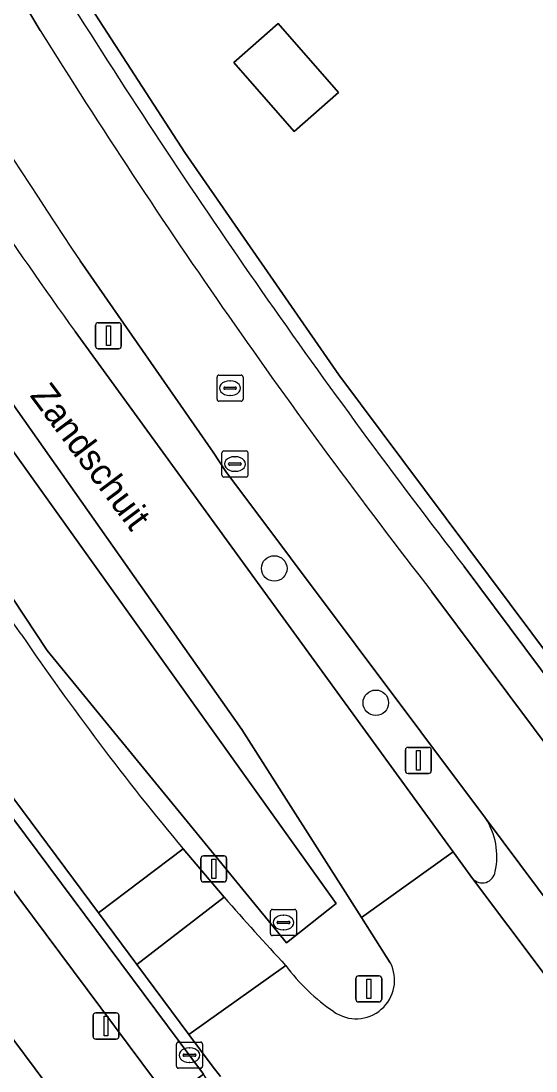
# Model space of a CAD drawing. Extents: x 155887 to 156869, y 383880 to 384678.
# Drawn here: x 156611.54 to 156631.28, y 384573.84 to 384614.08 of the extents above; entities that cross this region are included whole.
import ezdxf

# ---------------------------------------------------------------- set-up
doc = ezdxf.new("R2010")
doc.units = 0
for name, color, linetype in [('IMGEO_Afsluitpaal', 7, 'Continuous'), ('IMGEO_Berm_groen', 7, 'Continuous'), ('IMGEO_Boom', 7, 'Continuous'), ('IMGEO_Erf', 7, 'Continuous'), ('IMGEO_Fietspad_gesloten', 7, 'Continuous'), ('IMGEO_Greppel_droge_sloot', 7, 'Continuous'), ('IMGEO_Groenvoorziening', 7, 'Continuous'), ('IMGEO_Haag', 7, 'Continuous'), ('IMGEO_Kolk', 7, 'Continuous'), ('IMGEO_Lichtmast', 7, 'Continuous'), ('IMGEO_Openbare_ruimte_label', 7, 'Continuous'), ('IMGEO_Pand', 7, 'Continuous'), ('IMGEO_Parkeervlak_open', 7, 'Continuous'), ('IMGEO_Rijbaan_lokaal_gesloten', 7, 'Continuous'), ('IMGEO_Rijbaan_lokaal_open', 7, 'Continuous'), ('IMGEO_Rioolput', 7, 'Continuous'), ('IMGEO_Verkeersbordpaal', 7, 'Continuous'), ('IMGEO_Voetpad_open', 7, 'Continuous')]:
    doc.layers.add(name, color=color, linetype=linetype)

msp = doc.modelspace()

# ---------------------------------------------------------------- linework, layer by layer
at = {"layer": 'IMGEO_Afsluitpaal'}
for p, q in [((156618.434, 384581.188), (156618.434, 384581.988)), ((156618.434, 384581.988), (156618.434, 384581.188)), ((156618.534, 384582.088), (156619.324, 384582.088)), ((156619.324, 384582.088), (156618.534, 384582.088)), ((156619.424, 384581.988), (156619.424, 384581.188)), ((156619.424, 384581.188), (156619.424, 384581.988)), ((156619.324, 384581.088), (156618.534, 384581.088)), ((156618.534, 384581.088), (156619.324, 384581.088))]:
    msp.add_line(p, q, dxfattribs=at)
msp.add_lwpolyline([(156618.854, 384581.963), (156619.004, 384581.963), (156619.004, 384581.213), (156618.854, 384581.213), (156618.854, 384581.963)], dxfattribs=at)
for centre, start, end in [((156618.534, 384581.988), 90, 180), ((156618.534, 384581.988), 90, 180), ((156619.324, 384581.988), 0, 90), ((156619.324, 384581.988), 360, 90), ((156618.534, 384581.188), 180, 270), ((156618.534, 384581.188), 180, 270), ((156619.324, 384581.188), 270, 0), ((156619.324, 384581.188), 270, 0)]:
    msp.add_arc(centre, 0.1, start, end, dxfattribs=at)
at = {"layer": 'IMGEO_Berm_groen'}
for points in [[(156624.588, 384579.73), (156620.002, 384586.926), (156603.307, 384610.64), (156600.675, 384614.379), (156598.714, 384617.164)], [(156617.756, 384582.351), (156619.331, 384580.503)], [(156625.695, 384577.993), (156624.588, 384579.73)]]:
    msp.add_lwpolyline(points, dxfattribs=at)
msp.add_lwpolyline([(156621.719, 384578.758), (156612.547, 384589.951), (156596.33, 384614.51), (156598.321, 384615.681), (156623.618, 384580.256)], close=True, dxfattribs=at)
for centre, radius, start, end in [((156975.891, 384856.859), 451.275, 213.08928, 216.15987), ((156700.178, 384650.964), 107.243, 214.26151, 219.77593), ((156699.818, 384650.648), 106.764, 221.07213, 222.96039), ((156627.75, 384582.352), 7.529, 216.3503, 235.9285), ((156624.384, 384577.319), 1.475, 234.7211, 27.2105)]:
    msp.add_arc(centre, radius, start, end, dxfattribs=at)
at = {"layer": 'IMGEO_Boom'}
for centre in [(156621.248, 384593.101), (156625.14, 384587.953)]:
    msp.add_circle(centre, 0.489, dxfattribs=at)
at = {"layer": 'IMGEO_Erf'}
msp.add_lwpolyline([(156619.519, 384648.37), (156602.963, 384634.097), (156611.626, 384618.964), (156613.964, 384615.014), (156617.819, 384609.047), (156623.729, 384600.52), (156637.685, 384581.829)], dxfattribs=at)
for points in [[(156623.714, 384611.338), (156622.015, 384609.849), (156619.695, 384612.495), (156621.394, 384613.984)], [(156584.737, 384610.658), (156579.537, 384606.233), (156578.846, 384605.645), (156582.545, 384601.387), (156583.23, 384601.982), (156584.145, 384602.777), (156586.159, 384600.46), (156585.243, 384599.665), (156584.558, 384599.07), (156586.148, 384597.24), (156589.689, 384593.163), (156593.23, 384589.086), (156596.772, 384585.009), (156600.313, 384580.933), (156603.854, 384576.857), (156607.395, 384572.78), (156611.089, 384568.528), (156606.815, 384564.813), (156607.368, 384564.177), (156614.619, 384570.526)]]:
    msp.add_lwpolyline(points, close=True, dxfattribs=at)
at = {"layer": 'IMGEO_Fietspad_gesloten'}
for points in [[(156612.279, 384613.723), (156609.9, 384617.688), (156601.343, 384632.7), (156599.487, 384635.958), (156599.487, 384635.959), (156596.79, 384633.611)], [(156613.809, 384604.895), (156618.905, 384597.56), (156619.389, 384596.823), (156629.344, 384583.533), (156640.547, 384568.52), (156664.731, 384536.165), (156671.16, 384527.565), (156673.852, 384529.885), (156670.431, 384534.462), (156639.492, 384575.873), (156636.056, 384580.471), (156627.291, 384592.203)]]:
    msp.add_lwpolyline(points, dxfattribs=at)
for centre, radius, start, end in [((156805.984, 384733.934), 231.478, 209.2626, 213.87995), ((156826.503, 384747.166), 252.386, 211.91935, 217.87865)]:
    msp.add_arc(centre, radius, start, end, dxfattribs=at)
at = {"layer": 'IMGEO_Greppel_droge_sloot'}
msp.add_lwpolyline([(156621.719, 384578.758), (156623.618, 384580.256), (156598.321, 384615.681), (156596.33, 384614.51), (156612.547, 384589.951)], close=True, dxfattribs=at)
at = {"layer": 'IMGEO_Groenvoorziening'}
for points in [[(156628.524, 384593.178), (156637.257, 384581.46), (156637.685, 384581.829), (156623.729, 384600.52), (156617.819, 384609.047), (156613.964, 384615.014), (156611.626, 384618.964), (156602.963, 384634.097), (156602.537, 384633.729), (156611.209, 384618.58), (156613.547, 384614.63)], [(156629.344, 384583.533), (156619.389, 384596.823), (156618.905, 384597.56), (156613.809, 384604.895)], [(156613.617, 384602.178), (156628.11, 384582.239), (156628.851, 384581.22)]]:
    msp.add_lwpolyline(points, dxfattribs=at)
for centre, radius, start, end in [((156805.984, 384733.934), 231.478, 209.2626, 213.87995), ((156840.147, 384756.879), 267.549, 212.11881, 217.72386), ((156773.511, 384717.087), 196.901, 212.11512, 215.70325), ((156627.085, 384582.067), 2.693, 347.4921, 32.9797), ((156629.224, 384581.543), 0.493, 220.8877, 353.1311)]:
    msp.add_arc(centre, radius, start, end, dxfattribs=at)
at = {"layer": 'IMGEO_Haag'}
for points in [[(156628.524, 384593.178), (156637.257, 384581.46), (156637.685, 384581.829), (156623.729, 384600.52), (156617.819, 384609.047), (156613.964, 384615.014), (156611.626, 384618.964), (156602.963, 384634.097), (156602.537, 384633.729), (156611.209, 384618.58), (156613.547, 384614.63)], [(156629.344, 384583.533), (156619.389, 384596.823), (156618.905, 384597.56), (156613.809, 384604.895)], [(156613.617, 384602.178), (156628.11, 384582.239), (156628.851, 384581.22)]]:
    msp.add_lwpolyline(points, dxfattribs=at)
for centre, radius, start, end in [((156805.984, 384733.934), 231.478, 209.2626, 213.87995), ((156840.147, 384756.879), 267.549, 212.11881, 217.72386), ((156773.511, 384717.087), 196.901, 212.11512, 215.70325), ((156627.085, 384582.067), 2.693, 347.4921, 32.9797), ((156629.224, 384581.543), 0.493, 220.8877, 353.1311)]:
    msp.add_arc(centre, radius, start, end, dxfattribs=at)
at = {"layer": 'IMGEO_Kolk'}
for p, q in [((156621.101, 384579.105), (156621.101, 384579.957)), ((156621.176, 384580.031), (156622.028, 384580.031)), ((156622.102, 384579.957), (156622.102, 384579.105)), ((156621.36, 384579.525), (156621.36, 384579.537)), ((156621.798, 384579.488), (156621.4, 384579.488)), ((156621.403, 384579.574), (156621.801, 384579.574)), ((156621.589, 384579.811), (156621.614, 384579.811)), ((156621.844, 384579.537), (156621.844, 384579.525)), ((156621.612, 384579.251), (156621.587, 384579.251)), ((156622.028, 384579.031), (156621.176, 384579.031)), ((156617.499, 384574.023), (156617.499, 384574.875)), ((156617.574, 384574.949), (156618.426, 384574.949)), ((156617.987, 384574.729), (156618.012, 384574.729)), ((156618.5, 384574.875), (156618.5, 384574.023)), ((156617.758, 384574.443), (156617.758, 384574.455)), ((156618.196, 384574.406), (156617.798, 384574.406)), ((156617.801, 384574.492), (156618.199, 384574.492)), ((156618.242, 384574.455), (156618.242, 384574.443)), ((156618.426, 384573.949), (156617.574, 384573.949)), ((156618.01, 384574.169), (156617.985, 384574.169))]:
    msp.add_line(p, q, dxfattribs=at)
for points in [[(156621.101, 384579.105), (156621.101, 384579.957)], [(156621.176, 384580.031), (156622.028, 384580.031)], [(156622.102, 384579.957), (156622.102, 384579.105)], [(156622.028, 384579.031), (156621.176, 384579.031)], [(156617.499, 384574.023), (156617.499, 384574.875)], [(156617.574, 384574.949), (156618.426, 384574.949)], [(156618.5, 384574.875), (156618.5, 384574.023)], [(156618.426, 384573.949), (156617.574, 384573.949)]]:
    msp.add_lwpolyline(points, dxfattribs=at)
for centre, radius, start, end in [((156621.178, 384579.955), 0.0765, 91.552, 178.448), ((156621.178, 384579.955), 0.0765, 91.552, 178.448), ((156622.026, 384579.955), 0.0765, 1.552, 88.448), ((156622.026, 384579.955), 0.0765, 1.552, 88.448), ((156621.4, 384579.534), 0.0403, 85.8775, 175.7526), ((156621.397, 384579.524), 0.0366, 178.938, 274.7102), ((156621.801, 384579.531), 0.043, 264.8664, 352.4533), ((156621.805, 384579.536), 0.0386, 1.7309, 96.639), ((156621.178, 384579.107), 0.0765, 181.552, 268.448), ((156621.178, 384579.107), 0.0765, 181.552, 268.448), ((156622.026, 384579.107), 0.0765, 271.552, 358.448), ((156622.026, 384579.107), 0.0765, 271.552, 358.448), ((156617.576, 384574.873), 0.0765, 91.552, 178.448), ((156617.576, 384574.873), 0.0765, 91.552, 178.448), ((156618.424, 384574.873), 0.0765, 1.552, 88.448), ((156618.424, 384574.873), 0.0765, 1.552, 88.448), ((156617.798, 384574.452), 0.0403, 85.8775, 175.7526), ((156617.795, 384574.442), 0.0366, 178.938, 274.7102), ((156618.199, 384574.449), 0.043, 264.8664, 352.4533), ((156618.203, 384574.454), 0.0386, 1.7309, 96.639), ((156617.576, 384574.025), 0.0765, 181.552, 268.448), ((156617.576, 384574.025), 0.0765, 181.552, 268.448), ((156618.424, 384574.025), 0.0765, 271.552, 358.448), ((156618.424, 384574.025), 0.0765, 271.552, 358.448)]:
    msp.add_arc(centre, radius, start, end, dxfattribs=at)
for centre, major_axis, ratio, start_param, end_param in [((156621.588, 384579.531), (-0.387, 0.002), 0.722429, 4.712389, 7.853982), ((156621.613, 384579.531), (-0.39, 0.002), 0.717154, 1.570796, 4.712389), ((156617.986, 384574.449), (-0.387, 0.002), 0.722429, 4.712389, 7.853982), ((156618.011, 384574.449), (-0.39, 0.002), 0.717154, 1.570796, 4.712389)]:
    msp.add_ellipse(centre, major_axis=major_axis, ratio=ratio, start_param=start_param, end_param=end_param, dxfattribs=at)
at = {"layer": 'IMGEO_Lichtmast'}
for p, q in [((156614.398, 384601.62), (156614.398, 384602.42)), ((156614.398, 384602.42), (156614.398, 384601.62)), ((156614.498, 384602.52), (156615.288, 384602.52)), ((156615.288, 384602.52), (156614.498, 384602.52)), ((156615.388, 384602.42), (156615.388, 384601.62)), ((156615.388, 384601.62), (156615.388, 384602.42)), ((156615.288, 384601.52), (156614.498, 384601.52)), ((156614.498, 384601.52), (156615.288, 384601.52)), ((156626.274, 384585.345), (156626.274, 384586.145)), ((156626.274, 384586.145), (156626.274, 384585.345)), ((156626.374, 384586.245), (156627.164, 384586.245)), ((156627.164, 384586.245), (156626.374, 384586.245)), ((156627.264, 384586.145), (156627.264, 384585.345)), ((156627.264, 384585.345), (156627.264, 384586.145)), ((156627.164, 384585.245), (156626.374, 384585.245)), ((156626.374, 384585.245), (156627.164, 384585.245)), ((156614.306, 384575.166), (156614.306, 384575.966)), ((156614.306, 384575.966), (156614.306, 384575.166)), ((156614.406, 384576.066), (156615.196, 384576.066)), ((156615.196, 384576.066), (156614.406, 384576.066)), ((156615.296, 384575.966), (156615.296, 384575.166)), ((156615.296, 384575.166), (156615.296, 384575.966)), ((156615.196, 384575.066), (156614.406, 384575.066)), ((156614.406, 384575.066), (156615.196, 384575.066))]:
    msp.add_line(p, q, dxfattribs=at)
for points in [[(156614.818, 384602.395), (156614.968, 384602.395), (156614.968, 384601.645), (156614.818, 384601.645), (156614.818, 384602.395)], [(156626.694, 384586.12), (156626.844, 384586.12), (156626.844, 384585.37), (156626.694, 384585.37), (156626.694, 384586.12)], [(156614.726, 384575.941), (156614.876, 384575.941), (156614.876, 384575.191), (156614.726, 384575.191), (156614.726, 384575.941)]]:
    msp.add_lwpolyline(points, dxfattribs=at)
for centre, start, end in [((156614.498, 384602.42), 90, 180), ((156614.498, 384602.42), 90, 180), ((156615.288, 384602.42), 0, 90), ((156615.288, 384602.42), 360, 90), ((156614.498, 384601.62), 180, 270), ((156614.498, 384601.62), 180, 270), ((156615.288, 384601.62), 270, 0), ((156615.288, 384601.62), 270, 0), ((156626.374, 384586.145), 90, 180), ((156626.374, 384586.145), 90, 180), ((156627.164, 384586.145), 0, 90), ((156627.164, 384586.145), 360, 90), ((156626.374, 384585.345), 180, 270), ((156626.374, 384585.345), 180, 270), ((156627.164, 384585.345), 270, 0), ((156627.164, 384585.345), 270, 0), ((156614.406, 384575.966), 90, 180), ((156614.406, 384575.966), 90, 180), ((156615.196, 384575.966), 0, 90), ((156615.196, 384575.966), 360, 90), ((156614.406, 384575.166), 180, 270), ((156614.406, 384575.166), 180, 270), ((156615.196, 384575.166), 270, 0), ((156615.196, 384575.166), 270, 0)]:
    msp.add_arc(centre, 0.1, start, end, dxfattribs=at)
at = {"layer": 'IMGEO_Pand'}
msp.add_lwpolyline([(156623.714, 384611.338), (156621.394, 384613.984), (156619.695, 384612.495), (156622.015, 384609.849)], close=True, dxfattribs=at)
at = {"layer": 'IMGEO_Parkeervlak_open'}
msp.add_lwpolyline([(156618.535, 384573.723), (156604.44, 384592.645), (156591.404, 384612.133), (156590.028, 384611.223), (156603.07, 384591.725), (156617.219, 384572.754)], close=True, dxfattribs=at)
at = {"layer": 'IMGEO_Rijbaan_lokaal_gesloten'}
for points in [[(156606.739, 384612.41), (156606.485, 384612.837), (156604.126, 384616.808), (156600.675, 384614.379), (156603.307, 384610.64), (156620.002, 384586.926), (156624.588, 384579.73), (156628.11, 384582.239), (156613.617, 384602.178)], [(156597.804, 384610.488), (156596.95, 384612.069), (156593.553, 384609.778), (156594.568, 384608.259), (156604.811, 384592.96), (156614.508, 384579.906), (156617.756, 384582.351)], [(156628.851, 384581.22), (156628.11, 384582.239), (156624.588, 384579.73), (156625.695, 384577.993)], [(156635.898, 384565.079), (156636.021, 384564.939), (156636.144, 384564.799), (156639.357, 384567.235), (156638.405, 384568.51), (156628.851, 384581.22)], [(156619.331, 384580.503), (156615.98, 384577.924), (156617.977, 384575.235), (156621.686, 384577.889)], [(156621.686, 384577.889), (156617.977, 384575.235), (156618.868, 384574.036), (156619.186, 384573.63)]]:
    msp.add_lwpolyline(points, dxfattribs=at)
for centre, radius, start, end in [((156773.511, 384717.087), 196.901, 212.11512, 215.70325), ((156975.891, 384856.859), 451.275, 213.08928, 216.15987), ((156700.178, 384650.964), 107.243, 214.26151, 219.77593), ((156699.818, 384650.648), 106.764, 221.07213, 222.96039), ((156627.75, 384582.352), 7.529, 216.3503, 235.9285), ((156624.384, 384577.319), 1.475, 234.7211, 27.2105)]:
    msp.add_arc(centre, radius, start, end, dxfattribs=at)
at = {"layer": 'IMGEO_Rijbaan_lokaal_open'}
msp.add_lwpolyline([(156619.186, 384573.63), (156618.868, 384574.036), (156617.977, 384575.235), (156615.98, 384577.924), (156614.508, 384579.906), (156604.811, 384592.96), (156594.568, 384608.259), (156593.553, 384609.778), (156591.809, 384612.386), (156591.404, 384612.133), (156604.44, 384592.645), (156618.535, 384573.723)], dxfattribs=at)
msp.add_lwpolyline([(156619.331, 384580.503), (156617.756, 384582.351), (156614.508, 384579.906), (156615.98, 384577.924)], close=True, dxfattribs=at)
at = {"layer": 'IMGEO_Rioolput'}
for p, q in [((156619.055, 384599.585), (156619.055, 384600.437)), ((156619.13, 384600.511), (156619.982, 384600.511)), ((156620.056, 384600.437), (156620.056, 384599.585)), ((156619.314, 384600.005), (156619.314, 384600.017)), ((156619.357, 384600.054), (156619.755, 384600.054)), ((156619.543, 384600.291), (156619.568, 384600.291)), ((156619.798, 384600.017), (156619.798, 384600.005)), ((156619.752, 384599.968), (156619.354, 384599.968)), ((156619.566, 384599.731), (156619.541, 384599.731)), ((156619.982, 384599.511), (156619.13, 384599.511)), ((156619.316, 384597.604), (156620.168, 384597.604)), ((156619.241, 384596.678), (156619.241, 384597.53)), ((156619.729, 384597.384), (156619.754, 384597.384)), ((156620.242, 384597.53), (156620.242, 384596.678)), ((156619.5, 384597.098), (156619.5, 384597.11)), ((156619.938, 384597.061), (156619.54, 384597.061)), ((156619.543, 384597.147), (156619.941, 384597.147)), ((156619.752, 384596.824), (156619.727, 384596.824)), ((156619.984, 384597.11), (156619.984, 384597.098)), ((156620.168, 384596.604), (156619.316, 384596.604))]:
    msp.add_line(p, q, dxfattribs=at)
for points in [[(156619.055, 384599.585), (156619.055, 384600.437)], [(156619.13, 384600.511), (156619.982, 384600.511)], [(156620.056, 384600.437), (156620.056, 384599.585)], [(156619.982, 384599.511), (156619.13, 384599.511)], [(156619.316, 384597.604), (156620.168, 384597.604)], [(156619.241, 384596.678), (156619.241, 384597.53)], [(156620.242, 384597.53), (156620.242, 384596.678)], [(156620.168, 384596.604), (156619.316, 384596.604)]]:
    msp.add_lwpolyline(points, dxfattribs=at)
for centre, radius, start, end in [((156619.132, 384600.435), 0.0765, 91.552, 178.448), ((156619.132, 384600.435), 0.0765, 91.552, 178.448), ((156619.98, 384600.435), 0.0765, 1.552, 88.448), ((156619.98, 384600.435), 0.0765, 1.552, 88.448), ((156619.354, 384600.014), 0.0403, 85.8775, 175.7526), ((156619.351, 384600.004), 0.0366, 178.938, 274.7102), ((156619.755, 384600.011), 0.043, 264.8664, 352.4533), ((156619.759, 384600.016), 0.0386, 1.7309, 96.639), ((156619.132, 384599.587), 0.0765, 181.552, 268.448), ((156619.132, 384599.587), 0.0765, 181.552, 268.448), ((156619.98, 384599.587), 0.0765, 271.552, 358.448), ((156619.98, 384599.587), 0.0765, 271.552, 358.448), ((156619.318, 384597.528), 0.0765, 91.552, 178.448), ((156619.318, 384597.528), 0.0765, 91.552, 178.448), ((156620.166, 384597.528), 0.0765, 1.552, 88.448), ((156620.166, 384597.528), 0.0765, 1.552, 88.448), ((156619.54, 384597.107), 0.0403, 85.8775, 175.7526), ((156619.537, 384597.097), 0.0366, 178.938, 274.7102), ((156619.941, 384597.104), 0.043, 264.8664, 352.4533), ((156619.945, 384597.109), 0.0386, 1.7309, 96.639), ((156619.318, 384596.68), 0.0765, 181.552, 268.448), ((156619.318, 384596.68), 0.0765, 181.552, 268.448), ((156620.166, 384596.68), 0.0765, 271.552, 358.448), ((156620.166, 384596.68), 0.0765, 271.552, 358.448)]:
    msp.add_arc(centre, radius, start, end, dxfattribs=at)
for centre, major_axis, ratio, start_param, end_param in [((156619.542, 384600.011), (-0.387, 0.002), 0.722429, 4.712389, 7.853982), ((156619.567, 384600.011), (-0.39, 0.002), 0.717154, 1.570796, 4.712389), ((156619.728, 384597.104), (-0.387, 0.002), 0.722429, 4.712389, 7.853982), ((156619.753, 384597.104), (-0.39, 0.002), 0.717154, 1.570796, 4.712389)]:
    msp.add_ellipse(centre, major_axis=major_axis, ratio=ratio, start_param=start_param, end_param=end_param, dxfattribs=at)
at = {"layer": 'IMGEO_Verkeersbordpaal'}
for p, q in [((156624.477, 384577.49), (156625.267, 384577.49)), ((156625.267, 384577.49), (156624.477, 384577.49)), ((156624.377, 384576.59), (156624.377, 384577.39)), ((156624.377, 384577.39), (156624.377, 384576.59)), ((156625.367, 384577.39), (156625.367, 384576.59)), ((156625.367, 384576.59), (156625.367, 384577.39)), ((156625.267, 384576.49), (156624.477, 384576.49)), ((156624.477, 384576.49), (156625.267, 384576.49))]:
    msp.add_line(p, q, dxfattribs=at)
msp.add_lwpolyline([(156624.797, 384577.365), (156624.947, 384577.365), (156624.947, 384576.615), (156624.797, 384576.615), (156624.797, 384577.365)], dxfattribs=at)
for centre, start, end in [((156624.477, 384577.39), 90, 180), ((156624.477, 384577.39), 90, 180), ((156625.267, 384577.39), 0, 90), ((156625.267, 384577.39), 360, 90), ((156624.477, 384576.59), 180, 270), ((156624.477, 384576.59), 180, 270), ((156625.267, 384576.59), 270, 0), ((156625.267, 384576.59), 270, 0)]:
    msp.add_arc(centre, 0.1, start, end, dxfattribs=at)
at = {"layer": 'IMGEO_Voetpad_open'}
for points in [[(156613.547, 384614.63), (156611.209, 384618.58), (156602.537, 384633.729), (156601.343, 384632.7), (156609.9, 384617.688), (156612.279, 384613.723)], [(156586.089, 384616.543), (156582.526, 384613.433), (156584.737, 384610.658), (156614.619, 384570.526), (156615.598, 384569.393), (156618.26, 384566.312), (156618.498, 384566.553), (156618.945, 384567.147), (156619.364, 384567.915), (156619.699, 384568.921), (156619.836, 384569.951), (156619.708, 384571.356), (156619.312, 384572.509), (156618.535, 384573.723), (156617.219, 384572.754), (156603.07, 384591.725), (156590.028, 384611.223)], [(156627.291, 384592.203), (156636.056, 384580.471), (156637.257, 384581.46), (156628.524, 384593.178)], [(156640.547, 384568.52), (156629.344, 384583.533)], [(156628.851, 384581.22), (156638.405, 384568.51)]]:
    msp.add_lwpolyline(points, dxfattribs=at)
for centre, radius, start, end in [((156840.147, 384756.879), 267.549, 212.11881, 217.72386), ((156826.503, 384747.166), 252.386, 211.91935, 217.87865), ((156627.085, 384582.067), 2.693, 347.4921, 32.9797), ((156629.224, 384581.543), 0.493, 220.8877, 353.1311)]:
    msp.add_arc(centre, radius, start, end, dxfattribs=at)

# ---------------------------------------------------------------- texts
at = {"layer": 'IMGEO_Openbare_ruimte_label'}
msp.add_text('Zandschuit', height=1, rotation=306.7897, dxfattribs=at).set_placement((156611.859, 384599.724))

doc.saveas('drawing.dxf')
